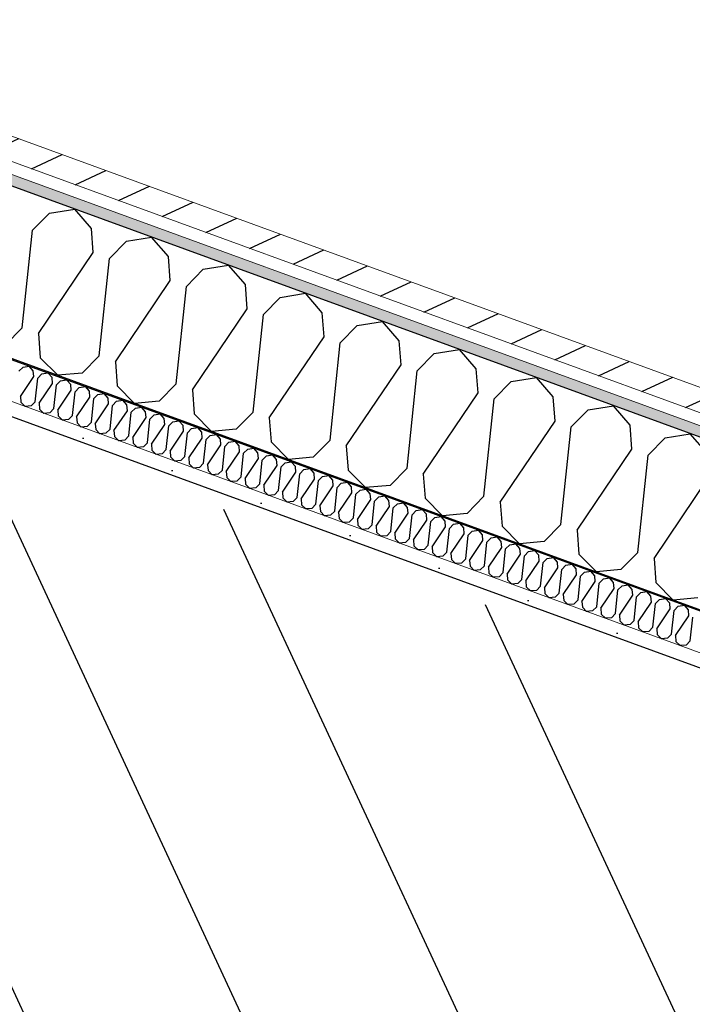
# Model space of a CAD drawing. Header units: millimetres. Extents: x 112481703 to 112588235, y 1264638581 to 1264713486.
# Tile 456 of 487: x 112584045 to 112584660, y 1264691367 to 1264692266. Entities that reach past the tile are written whole.
import ezdxf
from ezdxf.enums import TextEntityAlignment as Align

# ---------------------------------------------------------------- set-up
doc = ezdxf.new("R2010")
doc.units = ezdxf.units.MM
doc.header["$LTSCALE"] = 0.5
doc.header["$MEASUREMENT"] = 0
doc.linetypes.add('PLINE', pattern=[0])
doc.layers.add('235- Utvendig kledning og overflate', color=7, linetype='Continuous', lineweight=0)
doc.layers.add('236- Innvendig kledning og overflate', color=7, linetype='Continuous', lineweight=0)
for name, color, linetype in [('862- M___Nettoareal', 7, 'Continuous'), ('862- M___Nettoareal (1-100)', 7, 'Continuous'), ('862- M___Nettoareal(Polylinje)', 7, 'Continuous'), ('LA_farge_dekke_asfalt2', 7, 'Continuous'), ('Yttervegger.A225', 7, 'Continuous'), ('Yttervegger.A225 (Skravur)', 7, 'Continuous')]:
    doc.layers.add(name, color=color, linetype=linetype)
doc.styles.add('GENERATED_STYLE_1', font='arial.ttf')
pattern_1 = [(249.956, (112557650, 1264717795), (-81.357, 29.68231), [0, -50]), (249.956, (112557682.11, 1264717756.67), (-81.357, 29.68231), [0, -50])]

# ---------------------------------------------------------------- blocks, each defined once
blk = doc.blocks.new('Teknisk rom_20_17', base_point=(112585163.88, 1264690336.62))
at = {"layer": '862- M___Nettoareal(Polylinje)', "linetype": 'PLINE', "flags": 128}
blk.add_lwpolyline([(112587298.86, 1264690713.79), (112583189.99, 1264692212.87), (112582397.97, 1264690041.99), (112586506.83, 1264688542.91)], close=True, dxfattribs=at)
blk = doc.blocks.new('*X278', base_point=(112557650, 1264717795))
at = {"layer": 'Yttervegger.A225 (Skravur)', "linetype": 'PLINE'}
for p, q in [((112584044.64, 1264691945.07), (112584048.39, 1264691948.89)), ((112584048.39, 1264691948.89), (112584054.02, 1264691949.8)), ((112584057.74, 1264691945.48), (112584054.02, 1264691949.8)), ((112584058.15, 1264691940.14), (112584057.74, 1264691945.48)), ((112584061.75, 1264691938.83), (112584065.5, 1264691942.65)), ((112584065.5, 1264691942.65), (112584071.13, 1264691943.55)), ((112584074.85, 1264691939.24), (112584071.13, 1264691943.55)), ((112584045.95, 1264691922.11), (112584058.15, 1264691940.14)), ((112584059.47, 1264691917.18), (112584061.75, 1264691938.83)), ((112584063.06, 1264691915.87), (112584075.26, 1264691933.9)), ((112584075.26, 1264691933.9), (112584074.85, 1264691939.24)), ((112584078.85, 1264691932.59), (112584082.61, 1264691936.41)), ((112584082.61, 1264691936.41), (112584088.23, 1264691937.31)), ((112584091.95, 1264691933), (112584088.23, 1264691937.31)), ((112584076.58, 1264691910.94), (112584078.85, 1264691932.59)), ((112584080.17, 1264691909.63), (112584092.37, 1264691927.66)), ((112584092.37, 1264691927.66), (112584091.95, 1264691933)), ((112584093.68, 1264691904.7), (112584095.96, 1264691926.35)), ((112584095.96, 1264691926.35), (112584099.72, 1264691930.17)), ((112584099.72, 1264691930.17), (112584105.34, 1264691931.07)), ((112584109.06, 1264691926.76), (112584105.34, 1264691931.07)), ((112584109.48, 1264691921.42), (112584109.06, 1264691926.76)), ((112584116.83, 1264691923.93), (112584122.45, 1264691924.83)), ((112584126.17, 1264691920.52), (112584122.45, 1264691924.83)), ((112584045.95, 1264691922.11), (112584046.37, 1264691916.77)), ((112584046.37, 1264691916.77), (112584050.23, 1264691912.86)), ((112584059.47, 1264691917.18), (112584055.71, 1264691913.36)), ((112584063.06, 1264691915.87), (112584063.48, 1264691910.53)), ((112584097.28, 1264691903.39), (112584109.48, 1264691921.42)), ((112584110.79, 1264691898.46), (112584113.07, 1264691920.11)), ((112584113.07, 1264691920.11), (112584116.83, 1264691923.93)), ((112584126.58, 1264691915.18), (112584126.17, 1264691920.52)), ((112584130.18, 1264691913.86), (112584133.93, 1264691917.69)), ((112584133.93, 1264691917.69), (112584139.56, 1264691918.59)), ((112584143.28, 1264691914.28), (112584139.56, 1264691918.59)), ((112584055.71, 1264691913.36), (112584050.23, 1264691912.86)), ((112584063.48, 1264691910.53), (112584067.34, 1264691906.61)), ((112584072.82, 1264691907.12), (112584067.34, 1264691906.61)), ((112584076.58, 1264691910.94), (112584072.82, 1264691907.12)), ((112584080.17, 1264691909.63), (112584080.58, 1264691904.29)), ((112584114.39, 1264691897.15), (112584126.58, 1264691915.18)), ((112584127.9, 1264691892.22), (112584130.18, 1264691913.86)), ((112584131.49, 1264691890.9), (112584143.69, 1264691908.93)), ((112584143.69, 1264691908.93), (112584143.28, 1264691914.28)), ((112584145.01, 1264691885.97), (112584147.29, 1264691907.62)), ((112584147.29, 1264691907.62), (112584151.04, 1264691911.44)), ((112584151.04, 1264691911.44), (112584156.67, 1264691912.35)), ((112584160.39, 1264691908.03), (112584156.67, 1264691912.35)), ((112584160.8, 1264691902.69), (112584160.39, 1264691908.03)), ((112584080.58, 1264691904.29), (112584084.45, 1264691900.37)), ((112584089.93, 1264691900.88), (112584084.45, 1264691900.37)), ((112584093.68, 1264691904.7), (112584089.93, 1264691900.88)), ((112584097.28, 1264691903.39), (112584097.69, 1264691898.05)), ((112584097.69, 1264691898.05), (112584101.56, 1264691894.13)), ((112584110.79, 1264691898.46), (112584107.04, 1264691894.64)), ((112584148.6, 1264691884.66), (112584160.8, 1264691902.69)), ((112584162.12, 1264691879.73), (112584164.39, 1264691901.38)), ((112584164.39, 1264691901.38), (112584168.15, 1264691905.2)), ((112584168.15, 1264691905.2), (112584173.77, 1264691906.1)), ((112584177.49, 1264691901.79), (112584173.77, 1264691906.1)), ((112584177.91, 1264691896.45), (112584177.49, 1264691901.79)), ((112584181.5, 1264691895.14), (112584185.26, 1264691898.96)), ((112584185.26, 1264691898.96), (112584190.88, 1264691899.86)), ((112584194.6, 1264691895.55), (112584190.88, 1264691899.86)), ((112584107.04, 1264691894.64), (112584101.56, 1264691894.13)), ((112584114.39, 1264691897.15), (112584114.8, 1264691891.8)), ((112584114.8, 1264691891.8), (112584118.66, 1264691887.89)), ((112584127.9, 1264691892.22), (112584124.14, 1264691888.4)), ((112584131.49, 1264691890.9), (112584131.91, 1264691885.56)), ((112584165.71, 1264691878.42), (112584177.91, 1264691896.45)), ((112584179.22, 1264691873.49), (112584181.5, 1264691895.14)), ((112584182.82, 1264691872.18), (112584195.02, 1264691890.21)), ((112584195.02, 1264691890.21), (112584194.6, 1264691895.55)), ((112584196.33, 1264691867.25), (112584198.61, 1264691888.9)), ((112584198.61, 1264691888.9), (112584202.37, 1264691892.72)), ((112584202.37, 1264691892.72), (112584207.99, 1264691893.62)), ((112584211.71, 1264691889.31), (112584207.99, 1264691893.62)), ((112584212.12, 1264691883.97), (112584211.71, 1264691889.31)), ((112584124.14, 1264691888.4), (112584118.66, 1264691887.89)), ((112584131.91, 1264691885.56), (112584135.77, 1264691881.65)), ((112584141.25, 1264691882.15), (112584135.77, 1264691881.65)), ((112584145.01, 1264691885.97), (112584141.25, 1264691882.15)), ((112584148.6, 1264691884.66), (112584149.02, 1264691879.32)), ((112584162.12, 1264691879.73), (112584158.36, 1264691875.91)), ((112584199.93, 1264691865.94), (112584212.12, 1264691883.97)), ((112584213.44, 1264691861.01), (112584215.72, 1264691882.66)), ((112584215.72, 1264691882.66), (112584219.47, 1264691886.48)), ((112584219.47, 1264691886.48), (112584225.1, 1264691887.38)), ((112584228.82, 1264691883.07), (112584225.1, 1264691887.38)), ((112584229.23, 1264691877.73), (112584228.82, 1264691883.07)), ((112584232.83, 1264691876.41), (112584236.58, 1264691880.24)), ((112584236.58, 1264691880.24), (112584242.2, 1264691881.14)), ((112584245.93, 1264691876.83), (112584242.2, 1264691881.14)), ((112584149.02, 1264691879.32), (112584152.88, 1264691875.41)), ((112584158.36, 1264691875.91), (112584152.88, 1264691875.41)), ((112584165.71, 1264691878.42), (112584166.12, 1264691873.08)), ((112584166.12, 1264691873.08), (112584169.99, 1264691869.16)), ((112584179.22, 1264691873.49), (112584175.47, 1264691869.67)), ((112584182.82, 1264691872.18), (112584183.23, 1264691866.84)), ((112584217.03, 1264691859.7), (112584229.23, 1264691877.73)), ((112584230.55, 1264691854.77), (112584232.83, 1264691876.41)), ((112584234.14, 1264691853.46), (112584246.34, 1264691871.48)), ((112584246.34, 1264691871.48), (112584245.93, 1264691876.83)), ((112584249.93, 1264691870.17), (112584253.69, 1264691873.99)), ((112584253.69, 1264691873.99), (112584259.31, 1264691874.9)), ((112584263.03, 1264691870.58), (112584259.31, 1264691874.9)), ((112584263.45, 1264691865.24), (112584263.03, 1264691870.58)), ((112584175.47, 1264691869.67), (112584169.99, 1264691869.16)), ((112584183.23, 1264691866.84), (112584187.1, 1264691862.92)), ((112584192.57, 1264691863.43), (112584187.1, 1264691862.92)), ((112584196.33, 1264691867.25), (112584192.57, 1264691863.43)), ((112584199.93, 1264691865.94), (112584200.34, 1264691860.6)), ((112584247.65, 1264691848.52), (112584249.93, 1264691870.17)), ((112584251.25, 1264691847.21), (112584263.45, 1264691865.24)), ((112584264.76, 1264691842.28), (112584267.04, 1264691863.93)), ((112584267.04, 1264691863.93), (112584270.8, 1264691867.75)), ((112584270.8, 1264691867.75), (112584276.42, 1264691868.65)), ((112584280.14, 1264691864.34), (112584276.42, 1264691868.65)), ((112584280.55, 1264691859), (112584280.14, 1264691864.34)), ((112584284.15, 1264691857.69), (112584287.91, 1264691861.51)), ((112584287.91, 1264691861.51), (112584293.53, 1264691862.41)), ((112584297.25, 1264691858.1), (112584293.53, 1264691862.41)), ((112584200.34, 1264691860.6), (112584204.2, 1264691856.68)), ((112584209.68, 1264691857.19), (112584204.2, 1264691856.68)), ((112584213.44, 1264691861.01), (112584209.68, 1264691857.19)), ((112584217.03, 1264691859.7), (112584217.45, 1264691854.35)), ((112584217.45, 1264691854.35), (112584221.31, 1264691850.44)), ((112584230.55, 1264691854.77), (112584226.79, 1264691850.95)), ((112584234.14, 1264691853.46), (112584234.55, 1264691848.11)), ((112584268.36, 1264691840.97), (112584280.55, 1264691859)), ((112584281.87, 1264691836.04), (112584284.15, 1264691857.69)), ((112584285.47, 1264691834.73), (112584297.66, 1264691852.76)), ((112584297.66, 1264691852.76), (112584297.25, 1264691858.1)), ((112584301.26, 1264691851.45), (112584305.01, 1264691855.27)), ((112584305.01, 1264691855.27), (112584310.64, 1264691856.17)), ((112584314.36, 1264691851.86), (112584310.64, 1264691856.17)), ((112584226.79, 1264691850.95), (112584221.31, 1264691850.44)), ((112584234.55, 1264691848.11), (112584238.42, 1264691844.2)), ((112584243.9, 1264691844.7), (112584238.42, 1264691844.2)), ((112584247.65, 1264691848.52), (112584243.9, 1264691844.7)), ((112584251.25, 1264691847.21), (112584251.66, 1264691841.87)), ((112584298.98, 1264691829.8), (112584301.26, 1264691851.45)), ((112584302.57, 1264691828.49), (112584314.77, 1264691846.52)), ((112584314.77, 1264691846.52), (112584314.36, 1264691851.86)), ((112584316.09, 1264691823.56), (112584318.36, 1264691845.21)), ((112584318.36, 1264691845.21), (112584322.12, 1264691849.03)), ((112584322.12, 1264691849.03), (112584327.74, 1264691849.93)), ((112584331.47, 1264691845.62), (112584327.74, 1264691849.93)), ((112584331.88, 1264691840.28), (112584331.47, 1264691845.62)), ((112584339.23, 1264691842.79), (112584344.85, 1264691843.69)), ((112584348.57, 1264691839.38), (112584344.85, 1264691843.69)), ((112584251.66, 1264691841.87), (112584255.53, 1264691837.96)), ((112584261.01, 1264691838.46), (112584255.53, 1264691837.96)), ((112584264.76, 1264691842.28), (112584261.01, 1264691838.46)), ((112584268.36, 1264691840.97), (112584268.77, 1264691835.63)), ((112584268.77, 1264691835.63), (112584272.64, 1264691831.71)), ((112584281.87, 1264691836.04), (112584278.11, 1264691832.22)), ((112584285.47, 1264691834.73), (112584285.88, 1264691829.39)), ((112584319.68, 1264691822.25), (112584331.88, 1264691840.28)), ((112584333.19, 1264691817.32), (112584335.47, 1264691838.96)), ((112584335.47, 1264691838.96), (112584339.23, 1264691842.79)), ((112584348.99, 1264691834.03), (112584348.57, 1264691839.38)), ((112584352.58, 1264691832.72), (112584356.34, 1264691836.54)), ((112584356.34, 1264691836.54), (112584361.96, 1264691837.45)), ((112584365.68, 1264691833.13), (112584361.96, 1264691837.45)), ((112584278.11, 1264691832.22), (112584272.64, 1264691831.71)), ((112584285.88, 1264691829.39), (112584289.74, 1264691825.47)), ((112584295.22, 1264691825.98), (112584289.74, 1264691825.47)), ((112584298.98, 1264691829.8), (112584295.22, 1264691825.98)), ((112584302.57, 1264691828.49), (112584302.99, 1264691823.15)), ((112584336.79, 1264691816.01), (112584348.99, 1264691834.03)), ((112584350.3, 1264691811.07), (112584352.58, 1264691832.72)), ((112584353.9, 1264691809.76), (112584366.09, 1264691827.79)), ((112584366.09, 1264691827.79), (112584365.68, 1264691833.13)), ((112584367.41, 1264691804.83), (112584369.69, 1264691826.48)), ((112584369.69, 1264691826.48), (112584373.44, 1264691830.3)), ((112584373.44, 1264691830.3), (112584379.07, 1264691831.2)), ((112584382.79, 1264691826.89), (112584379.07, 1264691831.2)), ((112584383.2, 1264691821.55), (112584382.79, 1264691826.89)), ((112584302.99, 1264691823.15), (112584306.85, 1264691819.23)), ((112584312.33, 1264691819.74), (112584306.85, 1264691819.23)), ((112584316.09, 1264691823.56), (112584312.33, 1264691819.74)), ((112584319.68, 1264691822.25), (112584320.09, 1264691816.9)), ((112584320.09, 1264691816.9), (112584323.96, 1264691812.99)), ((112584333.19, 1264691817.32), (112584329.44, 1264691813.5)), ((112584371, 1264691803.52), (112584383.2, 1264691821.55)), ((112584384.52, 1264691798.59), (112584386.8, 1264691820.24)), ((112584386.8, 1264691820.24), (112584390.55, 1264691824.06)), ((112584390.55, 1264691824.06), (112584396.18, 1264691824.96)), ((112584399.9, 1264691820.65), (112584396.18, 1264691824.96)), ((112584400.31, 1264691815.31), (112584399.9, 1264691820.65)), ((112584403.9, 1264691814), (112584407.66, 1264691817.82)), ((112584407.66, 1264691817.82), (112584413.28, 1264691818.72)), ((112584417, 1264691814.41), (112584413.28, 1264691818.72)), ((112584329.44, 1264691813.5), (112584323.96, 1264691812.99)), ((112584336.79, 1264691816.01), (112584337.2, 1264691810.66)), ((112584337.2, 1264691810.66), (112584341.07, 1264691806.75)), ((112584350.3, 1264691811.07), (112584346.55, 1264691807.25)), ((112584353.9, 1264691809.76), (112584354.31, 1264691804.42)), ((112584388.11, 1264691797.28), (112584400.31, 1264691815.31)), ((112584401.63, 1264691792.35), (112584403.9, 1264691814)), ((112584405.22, 1264691791.04), (112584417.42, 1264691809.07)), ((112584417.42, 1264691809.07), (112584417, 1264691814.41)), ((112584418.73, 1264691786.11), (112584421.01, 1264691807.76)), ((112584421.01, 1264691807.76), (112584424.77, 1264691811.58)), ((112584424.77, 1264691811.58), (112584430.39, 1264691812.48)), ((112584434.11, 1264691808.17), (112584430.39, 1264691812.48)), ((112584434.53, 1264691802.83), (112584434.11, 1264691808.17)), ((112584346.55, 1264691807.25), (112584341.07, 1264691806.75)), ((112584354.31, 1264691804.42), (112584358.18, 1264691800.51)), ((112584363.65, 1264691801.01), (112584358.18, 1264691800.51)), ((112584367.41, 1264691804.83), (112584363.65, 1264691801.01)), ((112584371, 1264691803.52), (112584371.42, 1264691798.18)), ((112584384.52, 1264691798.59), (112584380.76, 1264691794.77)), ((112584422.33, 1264691784.8), (112584434.53, 1264691802.83)), ((112584435.84, 1264691779.87), (112584438.12, 1264691801.51)), ((112584438.12, 1264691801.51), (112584441.88, 1264691805.34)), ((112584441.88, 1264691805.34), (112584447.5, 1264691806.24)), ((112584451.22, 1264691801.93), (112584447.5, 1264691806.24)), ((112584451.63, 1264691796.58), (112584451.22, 1264691801.93)), ((112584455.23, 1264691795.27), (112584458.98, 1264691799.09)), ((112584458.98, 1264691799.09), (112584464.61, 1264691800)), ((112584468.33, 1264691795.68), (112584464.61, 1264691800)), ((112584371.42, 1264691798.18), (112584375.28, 1264691794.26)), ((112584380.76, 1264691794.77), (112584375.28, 1264691794.26)), ((112584388.11, 1264691797.28), (112584388.53, 1264691791.94)), ((112584388.53, 1264691791.94), (112584392.39, 1264691788.02)), ((112584401.63, 1264691792.35), (112584397.87, 1264691788.53)), ((112584405.22, 1264691791.04), (112584405.63, 1264691785.7)), ((112584439.44, 1264691778.56), (112584451.63, 1264691796.58)), ((112584452.95, 1264691773.62), (112584455.23, 1264691795.27)), ((112584456.54, 1264691772.31), (112584468.74, 1264691790.34)), ((112584468.74, 1264691790.34), (112584468.33, 1264691795.68)), ((112584472.34, 1264691789.03), (112584476.09, 1264691792.85)), ((112584476.09, 1264691792.85), (112584481.72, 1264691793.75)), ((112584485.44, 1264691789.44), (112584481.72, 1264691793.75)), ((112584397.87, 1264691788.53), (112584392.39, 1264691788.02)), ((112584405.63, 1264691785.7), (112584409.5, 1264691781.78)), ((112584414.98, 1264691782.29), (112584409.5, 1264691781.78)), ((112584418.73, 1264691786.11), (112584414.98, 1264691782.29)), ((112584422.33, 1264691784.8), (112584422.74, 1264691779.45)), ((112584470.06, 1264691767.38), (112584472.34, 1264691789.03)), ((112584473.65, 1264691766.07), (112584485.85, 1264691784.1)), ((112584485.85, 1264691784.1), (112584485.44, 1264691789.44)), ((112584487.17, 1264691761.14), (112584489.44, 1264691782.79)), ((112584489.44, 1264691782.79), (112584493.2, 1264691786.61)), ((112584493.2, 1264691786.61), (112584498.82, 1264691787.51)), ((112584502.54, 1264691783.2), (112584498.82, 1264691787.51)), ((112584502.96, 1264691777.86), (112584502.54, 1264691783.2)), ((112584510.31, 1264691780.37), (112584515.93, 1264691781.27)), ((112584519.65, 1264691776.96), (112584515.93, 1264691781.27)), ((112584422.74, 1264691779.45), (112584426.61, 1264691775.54)), ((112584432.09, 1264691776.05), (112584426.61, 1264691775.54)), ((112584435.84, 1264691779.87), (112584432.09, 1264691776.05)), ((112584439.44, 1264691778.56), (112584439.85, 1264691773.21)), ((112584439.85, 1264691773.21), (112584443.71, 1264691769.3)), ((112584452.95, 1264691773.62), (112584449.19, 1264691769.8)), ((112584456.54, 1264691772.31), (112584456.96, 1264691766.97)), ((112584490.76, 1264691759.83), (112584502.96, 1264691777.86)), ((112584504.27, 1264691754.9), (112584506.55, 1264691776.55)), ((112584506.55, 1264691776.55), (112584510.31, 1264691780.37)), ((112584507.87, 1264691753.59), (112584520.07, 1264691771.62)), ((112584520.07, 1264691771.62), (112584519.65, 1264691776.96)), ((112584523.66, 1264691770.31), (112584527.42, 1264691774.13)), ((112584527.42, 1264691774.13), (112584533.04, 1264691775.03)), ((112584536.76, 1264691770.72), (112584533.04, 1264691775.03)), ((112584449.19, 1264691769.8), (112584443.71, 1264691769.3)), ((112584456.96, 1264691766.97), (112584460.82, 1264691763.06)), ((112584466.3, 1264691763.56), (112584460.82, 1264691763.06)), ((112584470.06, 1264691767.38), (112584466.3, 1264691763.56)), ((112584473.65, 1264691766.07), (112584474.07, 1264691760.73)), ((112584521.38, 1264691748.66), (112584523.66, 1264691770.31)), ((112584524.98, 1264691747.35), (112584537.17, 1264691765.38)), ((112584537.17, 1264691765.38), (112584536.76, 1264691770.72)), ((112584538.49, 1264691742.42), (112584540.77, 1264691764.06)), ((112584540.77, 1264691764.06), (112584544.52, 1264691767.89)), ((112584544.52, 1264691767.89), (112584550.15, 1264691768.79)), ((112584553.87, 1264691764.48), (112584550.15, 1264691768.79)), ((112584554.28, 1264691759.13), (112584553.87, 1264691764.48)), ((112584561.63, 1264691761.64), (112584567.26, 1264691762.55)), ((112584570.98, 1264691758.23), (112584567.26, 1264691762.55)), ((112584474.07, 1264691760.73), (112584477.93, 1264691756.81)), ((112584483.41, 1264691757.32), (112584477.93, 1264691756.81)), ((112584487.17, 1264691761.14), (112584483.41, 1264691757.32)), ((112584490.76, 1264691759.83), (112584491.17, 1264691754.49)), ((112584491.17, 1264691754.49), (112584495.04, 1264691750.57)), ((112584504.27, 1264691754.9), (112584500.52, 1264691751.08)), ((112584507.87, 1264691753.59), (112584508.28, 1264691748.25)), ((112584542.08, 1264691741.11), (112584554.28, 1264691759.13)), ((112584555.6, 1264691736.17), (112584557.88, 1264691757.82)), ((112584557.88, 1264691757.82), (112584561.63, 1264691761.64)), ((112584571.39, 1264691752.89), (112584570.98, 1264691758.23)), ((112584574.98, 1264691751.58), (112584578.74, 1264691755.4)), ((112584578.74, 1264691755.4), (112584584.36, 1264691756.3)), ((112584588.08, 1264691751.99), (112584584.36, 1264691756.3)), ((112584500.52, 1264691751.08), (112584495.04, 1264691750.57)), ((112584508.28, 1264691748.25), (112584512.15, 1264691744.33)), ((112584517.63, 1264691744.84), (112584512.15, 1264691744.33)), ((112584521.38, 1264691748.66), (112584517.63, 1264691744.84)), ((112584524.98, 1264691747.35), (112584525.39, 1264691742)), ((112584559.19, 1264691734.86), (112584571.39, 1264691752.89)), ((112584572.71, 1264691729.93), (112584574.98, 1264691751.58)), ((112584576.3, 1264691728.62), (112584588.5, 1264691746.65)), ((112584588.5, 1264691746.65), (112584588.08, 1264691751.99)), ((112584589.81, 1264691723.69), (112584592.09, 1264691745.34)), ((112584592.09, 1264691745.34), (112584595.85, 1264691749.16)), ((112584595.85, 1264691749.16), (112584601.47, 1264691750.06)), ((112584605.19, 1264691745.75), (112584601.47, 1264691750.06)), ((112584605.6, 1264691740.41), (112584605.19, 1264691745.75)), ((112584525.39, 1264691742), (112584529.25, 1264691738.09)), ((112584534.73, 1264691738.6), (112584529.25, 1264691738.09)), ((112584538.49, 1264691742.42), (112584534.73, 1264691738.6)), ((112584542.08, 1264691741.11), (112584542.5, 1264691735.76)), ((112584542.5, 1264691735.76), (112584546.36, 1264691731.85)), ((112584555.6, 1264691736.17), (112584551.84, 1264691732.35)), ((112584593.41, 1264691722.38), (112584605.6, 1264691740.41)), ((112584606.92, 1264691717.45), (112584609.2, 1264691739.1)), ((112584609.2, 1264691739.1), (112584612.96, 1264691742.92)), ((112584612.96, 1264691742.92), (112584618.58, 1264691743.82)), ((112584622.3, 1264691739.51), (112584618.58, 1264691743.82)), ((112584622.71, 1264691734.17), (112584622.3, 1264691739.51)), ((112584626.31, 1264691732.86), (112584630.06, 1264691736.68)), ((112584630.06, 1264691736.68), (112584635.69, 1264691737.58)), ((112584639.41, 1264691733.27), (112584635.69, 1264691737.58)), ((112584551.84, 1264691732.35), (112584546.36, 1264691731.85)), ((112584559.19, 1264691734.86), (112584559.6, 1264691729.52)), ((112584559.6, 1264691729.52), (112584563.47, 1264691725.61)), ((112584572.71, 1264691729.93), (112584568.95, 1264691726.11)), ((112584576.3, 1264691728.62), (112584576.71, 1264691723.28)), ((112584610.52, 1264691716.14), (112584622.71, 1264691734.17)), ((112584624.03, 1264691711.21), (112584626.31, 1264691732.86)), ((112584627.62, 1264691709.9), (112584639.82, 1264691727.93)), ((112584639.82, 1264691727.93), (112584639.41, 1264691733.27)), ((112584641.14, 1264691704.97), (112584643.42, 1264691726.61)), ((112584643.42, 1264691726.61), (112584647.17, 1264691730.44)), ((112584647.17, 1264691730.44), (112584652.79, 1264691731.34)), ((112584656.52, 1264691727.03), (112584652.79, 1264691731.34)), ((112584656.93, 1264691721.68), (112584656.52, 1264691727.03)), ((112584568.95, 1264691726.11), (112584563.47, 1264691725.61)), ((112584576.71, 1264691723.28), (112584580.58, 1264691719.36)), ((112584586.06, 1264691719.87), (112584580.58, 1264691719.36)), ((112584589.81, 1264691723.69), (112584586.06, 1264691719.87)), ((112584593.41, 1264691722.38), (112584593.82, 1264691717.04)), ((112584644.73, 1264691703.66), (112584656.93, 1264691721.68)), ((112584658.24, 1264691698.72), (112584660.52, 1264691720.37)), ((112584593.82, 1264691717.04), (112584597.69, 1264691713.12)), ((112584603.16, 1264691713.63), (112584597.69, 1264691713.12)), ((112584606.92, 1264691717.45), (112584603.16, 1264691713.63)), ((112584610.52, 1264691716.14), (112584610.93, 1264691710.8)), ((112584610.93, 1264691710.8), (112584614.79, 1264691706.88)), ((112584624.03, 1264691711.21), (112584620.27, 1264691707.39)), ((112584627.62, 1264691709.9), (112584628.04, 1264691704.56)), ((112584620.27, 1264691707.39), (112584614.79, 1264691706.88)), ((112584628.04, 1264691704.56), (112584631.9, 1264691700.64)), ((112584637.38, 1264691701.15), (112584631.9, 1264691700.64)), ((112584641.14, 1264691704.97), (112584637.38, 1264691701.15)), ((112584644.73, 1264691703.66), (112584645.14, 1264691698.31)), ((112584645.14, 1264691698.31), (112584649.01, 1264691694.4)), ((112584654.49, 1264691694.9), (112584649.01, 1264691694.4)), ((112584658.24, 1264691698.72), (112584654.49, 1264691694.9))]:
    blk.add_line(p, q, dxfattribs=at)
blk = doc.blocks.new('*X280', base_point=(112557650, 1264717795))
at = {"layer": 'Yttervegger.A225 (Skravur)', "linetype": 'PLINE'}
for p, q in [((112584057.02, 1264692073.82), (112584072.46, 1264692089.53)), ((112584072.46, 1264692089.53), (112584095.58, 1264692093.24)), ((112584110.88, 1264692075.51), (112584095.58, 1264692093.24)), ((112584047.66, 1264691984.82), (112584057.02, 1264692073.82)), ((112584112.58, 1264692053.55), (112584110.88, 1264692075.51)), ((112584127.35, 1264692048.16), (112584142.8, 1264692063.87)), ((112584142.8, 1264692063.87), (112584165.91, 1264692067.58)), ((112584181.21, 1264692049.85), (112584165.91, 1264692067.58)), ((112584062.43, 1264691979.43), (112584112.58, 1264692053.55)), ((112584117.99, 1264691959.16), (112584127.35, 1264692048.16)), ((112584182.91, 1264692027.89), (112584181.21, 1264692049.85)), ((112584213.13, 1264692038.21), (112584236.25, 1264692041.92)), ((112584251.54, 1264692024.19), (112584236.25, 1264692041.92)), ((112584197.69, 1264692022.5), (112584213.13, 1264692038.21)), ((112584132.76, 1264691953.77), (112584182.91, 1264692027.89)), ((112584253.24, 1264692002.23), (112584251.54, 1264692024.19)), ((112584188.32, 1264691933.5), (112584197.69, 1264692022.5)), ((112584283.46, 1264692012.55), (112584306.58, 1264692016.26)), ((112584321.88, 1264691998.53), (112584306.58, 1264692016.26)), ((112584268.02, 1264691996.84), (112584283.46, 1264692012.55)), ((112584203.1, 1264691928.11), (112584253.24, 1264692002.23)), ((112584258.65, 1264691907.84), (112584268.02, 1264691996.84)), ((112584323.58, 1264691976.57), (112584321.88, 1264691998.53)), ((112584353.79, 1264691986.89), (112584376.91, 1264691990.6)), ((112584392.21, 1264691972.87), (112584376.91, 1264691990.6)), ((112584047.66, 1264691984.82), (112584032.21, 1264691969.12)), ((112584062.43, 1264691979.43), (112584064.13, 1264691957.47)), ((112584338.35, 1264691971.18), (112584353.79, 1264691986.89)), ((112584273.43, 1264691902.45), (112584323.58, 1264691976.57)), ((112584328.99, 1264691882.18), (112584338.35, 1264691971.18)), ((112584393.91, 1264691950.91), (112584392.21, 1264691972.87)), ((112584408.68, 1264691945.52), (112584424.13, 1264691961.23)), ((112584424.13, 1264691961.23), (112584447.24, 1264691964.94)), ((112584462.54, 1264691947.21), (112584447.24, 1264691964.94)), ((112584064.13, 1264691957.47), (112584080.02, 1264691941.37)), ((112584117.99, 1264691959.16), (112584102.55, 1264691943.46)), ((112584132.76, 1264691953.77), (112584134.46, 1264691931.81)), ((112584102.55, 1264691943.46), (112584080.02, 1264691941.37)), ((112584343.76, 1264691876.79), (112584393.91, 1264691950.91)), ((112584399.32, 1264691856.52), (112584408.68, 1264691945.52)), ((112584464.24, 1264691925.25), (112584462.54, 1264691947.21)), ((112584188.32, 1264691933.5), (112584172.88, 1264691917.8)), ((112584479.02, 1264691919.86), (112584494.46, 1264691935.57)), ((112584494.46, 1264691935.57), (112584517.58, 1264691939.28)), ((112584532.87, 1264691921.55), (112584517.58, 1264691939.28)), ((112584134.46, 1264691931.81), (112584150.35, 1264691915.71)), ((112584203.1, 1264691928.11), (112584204.8, 1264691906.15)), ((112584414.09, 1264691851.13), (112584464.24, 1264691925.25)), ((112584172.88, 1264691917.8), (112584150.35, 1264691915.71)), ((112584469.65, 1264691830.86), (112584479.02, 1264691919.86)), ((112584534.57, 1264691899.59), (112584532.87, 1264691921.55)), ((112584258.65, 1264691907.84), (112584243.21, 1264691892.13)), ((112584549.35, 1264691894.2), (112584564.79, 1264691909.91)), ((112584564.79, 1264691909.91), (112584587.91, 1264691913.62)), ((112584603.21, 1264691895.89), (112584587.91, 1264691913.62)), ((112584204.8, 1264691906.15), (112584220.69, 1264691890.05)), ((112584273.43, 1264691902.45), (112584275.13, 1264691880.49)), ((112584484.43, 1264691825.47), (112584534.57, 1264691899.59)), ((112584243.21, 1264691892.13), (112584220.69, 1264691890.05)), ((112584539.98, 1264691805.2), (112584549.35, 1264691894.2)), ((112584604.91, 1264691873.93), (112584603.21, 1264691895.89)), ((112584275.13, 1264691880.49), (112584291.02, 1264691864.39)), ((112584328.99, 1264691882.18), (112584313.54, 1264691866.47)), ((112584619.68, 1264691868.54), (112584635.12, 1264691884.25)), ((112584635.12, 1264691884.25), (112584658.24, 1264691887.96)), ((112584673.54, 1264691870.23), (112584658.24, 1264691887.96)), ((112584343.76, 1264691876.79), (112584345.46, 1264691854.83)), ((112584554.76, 1264691799.81), (112584604.91, 1264691873.93)), ((112584313.54, 1264691866.47), (112584291.02, 1264691864.39)), ((112584610.32, 1264691779.54), (112584619.68, 1264691868.54)), ((112584345.46, 1264691854.83), (112584361.35, 1264691838.73)), ((112584399.32, 1264691856.52), (112584383.88, 1264691840.81)), ((112584414.09, 1264691851.13), (112584415.79, 1264691829.17)), ((112584625.09, 1264691774.15), (112584675.24, 1264691848.27)), ((112584383.88, 1264691840.81), (112584361.35, 1264691838.73)), ((112584415.79, 1264691829.17), (112584431.68, 1264691813.07)), ((112584469.65, 1264691830.86), (112584454.21, 1264691815.15)), ((112584484.43, 1264691825.47), (112584486.13, 1264691803.51)), ((112584454.21, 1264691815.15), (112584431.68, 1264691813.07)), ((112584486.13, 1264691803.51), (112584502.02, 1264691787.41)), ((112584539.98, 1264691805.2), (112584524.54, 1264691789.49)), ((112584554.76, 1264691799.81), (112584556.46, 1264691777.85)), ((112584524.54, 1264691789.49), (112584502.02, 1264691787.41)), ((112584556.46, 1264691777.85), (112584572.35, 1264691761.75)), ((112584610.32, 1264691779.54), (112584594.87, 1264691763.83)), ((112584625.09, 1264691774.15), (112584626.79, 1264691752.19)), ((112584594.87, 1264691763.83), (112584572.35, 1264691761.75)), ((112584626.79, 1264691752.19), (112584642.68, 1264691736.09)), ((112584665.21, 1264691738.17), (112584642.68, 1264691736.09))]:
    blk.add_line(p, q, dxfattribs=at)
blk = doc.blocks.new('Label_59', base_point=(112584245.38, 1264690493.04))
at = {"layer": '862- M___Nettoareal (1-100)', "char_height": 200, "attachment_point": 1, "rotation": 249.95599, "style": 'GENERATED_STYLE_1'}
for s, insert in [('\\A1;{\\pql;\\pt0,241000;\\fArial|b0|i0|c0|p0;\\W1.000000;Teknisk rom\\fArial|b0|i0|c0|p0;\\W1.000000;\\A1{\\H.66x;\\S^  ;}\\fArial|b0|i0|c0|p0;\\W1.000000;\\fArial|b0|i0|c0|p0;\\W1.000000;\\A1{\\H.66x;\\S^  ;}\\fArial|b0|i0|c0|p0;\\W1.000000;\\fArial|b0|i0|c0|p0;\\W1.000000;\\fArial|b0|i0|c0|p0;\\W1.000000;\\fArial|b0|i0|c0|p0;\\W1.000000;\\fArial|b0|i0|c0|p0;\\W1.000000;\\fArial|b0|i0|c0|p0;\\W1.000000;\\fArial|b0|i0|c0|p0;\\W1.000000;\\A1{\\H.66x;\\S^  ;}\\fArial|b0|i0|c0|p0;\\W1.000000;\\fArial|b0|i0|c0|p0;\\W1.000000;\\A1{\\H.66x;\\S^  ;}\\fArial|b0|i0|c0|p0;\\W1.000000;\\fArial|b0|i0|c0|p0;\\W1.000000;\\fArial|b0|i0|c0|p0;\\W1.000000;\\fArial|b0|i0|c0|p0;\\W1.000000;\\fArial|b0|i0|c0|p0;\\W1.000000;\\fArial|b0|i0|c0|p0;\\W1.000000;\\fArial|b0|i0|c0|p0;\\W1.000000;\\A1{\\H.66x;\\S^  ;}\\fArial|b0|i0|c0|p0;\\W1.000000;\\fArial|b0|i0|c0|p0;\\W1.000000;\\A1{\\H.66x;\\S^  ;}\\fArial|b0|i0|c0|p0;\\W1.000000;\\fArial|b0|i0|c0|p0;\\W1.000000;\\fArial|b0|i0|c0|p0;\\W1.000000;\\fArial|b0|i0|c0|p0;\\W1.000000;\\fArial|b0|i0|c0|p0;\\W1.000000;\\fArial|b0|i0|c0|p0;\\W1.000000;\\fArial|b0|i0|c0|p0;\\W1.000000;\\A1{\\H.66x;\\S^  ;}\\fArial|b0|i0|c0|p0;\\W1.000000;\\fArial|b0|i0|c0|p0;\\W1.000000;\\A1{\\H.66x;\\S^  ;}\\fArial|b0|i0|c0|p0;\\W1.000000;\\fArial|b0|i0|c0|p0;\\W1.000000;\\fArial|b0|i0|c0|p0;\\W1.000000;\\fArial|b0|i0|c0|p0;\\W1.000000;\\fArial|b0|i0|c0|p0;\\W1.000000;\\fArial|b0|i0|c0|p0;\\W1.000000;\\fArial|b0|i0|c0|p0;\\W1.000000;\\A1{\\H.66x;\\S^  ;}\\fArial|b0|i0|c0|p0;\\W1.000000;\\fArial|b0|i0|c0|p0;\\W1.000000;\\A1{\\H.66x;\\S^  ;}\\fArial|b0|i0|c0|p0;\\W1.000000;\\fArial|b0|i0|c0|p0;\\W1.000000;\\fArial|b0|i0|c0|p0;\\W1.000000;\\fArial|b0|i0|c0|p0;\\W1.000000;\\fArial|b0|i0|c0|p0;\\W1.000000;\\fArial|b0|i0|c0|p0;\\W1.000000;\\fArial|b0|i0|c0|p0;\\W1.000000;\\fArial|b0|i0|c0|p0;\\W1.000000;}', (112584597.38, 1264691132.72)), ('\\A1;{\\pql;\\pt0,241000;\\fArial|b0|i0|c0|p0;\\W1.000000;20\\fArial|b0|i0|c0|p0;\\W1.000000;\\A1{\\H.66x;\\S^  ;}\\fArial|b0|i0|c0|p0;\\W1.000000;\\fArial|b0|i0|c0|p0;\\W1.000000;\\A1{\\H.66x;\\S^  ;}\\fArial|b0|i0|c0|p0;\\W1.000000;\\fArial|b0|i0|c0|p0;\\W1.000000;\\fArial|b0|i0|c0|p0;\\W1.000000;\\fArial|b0|i0|c0|p0;\\W1.000000;\\fArial|b0|i0|c0|p0;\\W1.000000;\\fArial|b0|i0|c0|p0;\\W1.000000;\\fArial|b0|i0|c0|p0;\\W1.000000;\\A1{\\H.66x;\\S^  ;}\\fArial|b0|i0|c0|p0;\\W1.000000;\\fArial|b0|i0|c0|p0;\\W1.000000;\\A1{\\H.66x;\\S^  ;}\\fArial|b0|i0|c0|p0;\\W1.000000;\\fArial|b0|i0|c0|p0;\\W1.000000;\\fArial|b0|i0|c0|p0;\\W1.000000;\\fArial|b0|i0|c0|p0;\\W1.000000;\\fArial|b0|i0|c0|p0;\\W1.000000;\\fArial|b0|i0|c0|p0;\\W1.000000;\\fArial|b0|i0|c0|p0;\\W1.000000;\\A1{\\H.66x;\\S^  ;}\\fArial|b0|i0|c0|p0;\\W1.000000;\\fArial|b0|i0|c0|p0;\\W1.000000;\\A1{\\H.66x;\\S^  ;}\\fArial|b0|i0|c0|p0;\\W1.000000;\\fArial|b0|i0|c0|p0;\\W1.000000;\\fArial|b0|i0|c0|p0;\\W1.000000;\\fArial|b0|i0|c0|p0;\\W1.000000;\\fArial|b0|i0|c0|p0;\\W1.000000;\\fArial|b0|i0|c0|p0;\\W1.000000;\\fArial|b0|i0|c0|p0;\\W1.000000;\\A1{\\H.66x;\\S^  ;}\\fArial|b0|i0|c0|p0;\\W1.000000;\\fArial|b0|i0|c0|p0;\\W1.000000;\\A1{\\H.66x;\\S^  ;}\\fArial|b0|i0|c0|p0;\\W1.000000;\\fArial|b0|i0|c0|p0;\\W1.000000;\\fArial|b0|i0|c0|p0;\\W1.000000;\\fArial|b0|i0|c0|p0;\\W1.000000;\\fArial|b0|i0|c0|p0;\\W1.000000;\\fArial|b0|i0|c0|p0;\\W1.000000;\\fArial|b0|i0|c0|p0;\\W1.000000;\\A1{\\H.66x;\\S^  ;}\\fArial|b0|i0|c0|p0;\\W1.000000;\\fArial|b0|i0|c0|p0;\\W1.000000;\\A1{\\H.66x;\\S^  ;}\\fArial|b0|i0|c0|p0;\\W1.000000;\\fArial|b0|i0|c0|p0;\\W1.000000;\\fArial|b0|i0|c0|p0;\\W1.000000;\\fArial|b0|i0|c0|p0;\\W1.000000;\\fArial|b0|i0|c0|p0;\\W1.000000;\\fArial|b0|i0|c0|p0;\\W1.000000;\\fArial|b0|i0|c0|p0;\\W1.000000;\\fArial|b0|i0|c0|p0;\\W1.000000;}', (112584899.49, 1264691043.79))]:
    blk.add_mtext(s, dxfattribs=dict(at, insert=insert))
at = {"layer": '862- M___Nettoareal (1-100)', "style": 'GENERATED_STYLE_1'}
for tag, p in [('DUMMY_108', (112584351.93, 1264691243.56)), ('DUMMY_107', (112584647.18, 1264691135.84)), ('DUMMY_106', (112584942.44, 1264691028.12))]:
    blk.add_attdef(tag, text='', height=200, rotation=249.95599, dxfattribs=at).set_placement(p, align=Align.TOP_LEFT)

msp = doc.modelspace()

# ---------------------------------------------------------------- hatches: boundary and pattern name
at = {"layer": 'LA_farge_dekke_asfalt2', "linetype": 'Continuous'}
h = msp.add_hatch(dxfattribs=at)
h.set_pattern_fill('Murverk', color=256, style=0, pattern_type=2)
h.set_pattern_definition([(294.956, (112557650, 1264717795), (163.1938, 75.94596), [])])
h.paths.add_polyline_path([(112562670.28, 1264672618.44), (112565507.41, 1264680394.81), (112573384.41, 1264677520.97), (112579262.36, 1264693631.99), (112587341.37, 1264690684.44), (112579714.93, 1264669780.94), (112576475.27, 1264670962.9), (112575386.63, 1264667979.01)])
at = {"layer": 'Yttervegger.A225 (Skravur)', "linetype": 'Continuous'}
h = msp.add_hatch(dxfattribs=at)
h.set_pattern_fill('Skrålinjer_1', color=256, style=0, pattern_type=2)
h.set_pattern_definition([(204.95599, (112557650, 1264717795), (-12.65766, 27.198964), [])])
h.paths.add_polyline_path([(112583059.32, 1264692493.66), (112587579.65, 1264690844.46), (112587587.19, 1264690865.13), (112583066.86, 1264692514.33)])
h = msp.add_hatch(dxfattribs=at)
h.set_pattern_fill('Prikker_tett', color=256, style=0, pattern_type=2)
h.set_pattern_definition(pattern_1)
h.paths.add_polyline_path([(112583075.28, 1264692476.13), (112583071.85, 1264692466.74), (112587552.73, 1264690831.93), (112587556.16, 1264690841.33)])
msp.add_hatch(color=256, dxfattribs=at).paths.add_polyline_path([(112583160.76, 1264692275.69), (112587361.68, 1264690743.03), (112587362.03, 1264690743.97), (112583161.1, 1264692276.63)])
h = msp.add_hatch(dxfattribs=at)
h.set_pattern_fill('Prikker_tett', color=256, style=0, pattern_type=2)
h.set_pattern_definition(pattern_1)
h.paths.add_polyline_path([(112583189.99, 1264692212.87), (112587298.86, 1264690713.79), (112587303.31, 1264690726), (112583194.45, 1264692225.08)])

# ---------------------------------------------------------------- linework, layer by layer
at = {"layer": '235- Utvendig kledning og overflate', "linetype": 'PLINE'}
for p, q in [((112587569.32, 1264690848.23), (112583069.65, 1264692489.89)), ((112587556.16, 1264690841.33), (112583075.28, 1264692476.13))]:
    msp.add_line(p, q, dxfattribs=at)
at = {"layer": '235- Utvendig kledning og overflate', "linetype": 'PLINE', "flags": 128}
msp.add_lwpolyline([(112587607.86, 1264690857.59), (112583066.86, 1264692514.33)], dxfattribs=at)
at = {"layer": '236- Innvendig kledning og overflate', "linetype": 'PLINE'}
msp.add_line((112583194.45, 1264692225.08), (112587315.53, 1264690721.54), dxfattribs=at)
at = {"layer": '236- Innvendig kledning og overflate', "linetype": 'PLINE', "flags": 128}
msp.add_lwpolyline([(112583189.99, 1264692212.87), (112587298.86, 1264690713.79)], dxfattribs=at)
at = {"layer": 'Yttervegger.A225', "linetype": 'PLINE'}
for p, q in [((112587413.69, 1264690882.66), (112583210.89, 1264692416.01)), ((112583161.1, 1264692276.63), (112587362.97, 1264690743.62)), ((112583194.58, 1264692263.35), (112587361.68, 1264690743.03))]:
    msp.add_line(p, q, dxfattribs=at)

# ---------------------------------------------------------------- block references
at = {"layer": '862- M___Nettoareal', "linetype": 'Continuous'}
msp.add_blockref('Teknisk rom_20_17', (112585163.88, 1264690336.62), dxfattribs=at)
at = {"layer": '862- M___Nettoareal (1-100)', "linetype": 'PLINE'}
msp.add_blockref('Label_59', (112584245.38, 1264690493.04), dxfattribs=at)
at = {"layer": 'Yttervegger.A225'}
for name in ['*X280', '*X278']:
    msp.add_blockref(name, (112557650, 1264717795), dxfattribs=at)

doc.saveas('drawing.dxf')
